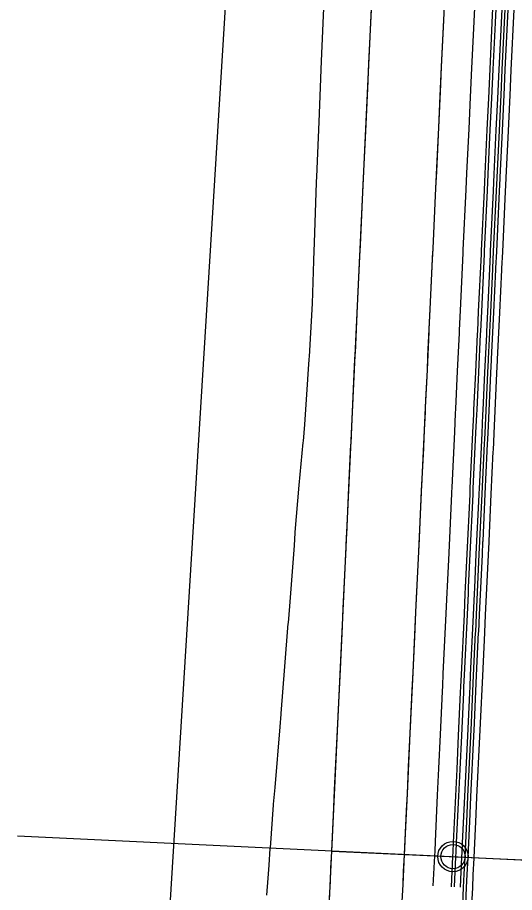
# Model space of a CAD drawing. Extents: x -70 to 701944, y -4 to 666871.
# Drawn here: x 668153.1 to 668235, y 654340.7 to 654485 of the extents above; entities that cross this region are included whole.
import ezdxf

# ---------------------------------------------------------------- set-up
doc = ezdxf.new("R2010")
doc.units = 0
for name, color, linetype in [('R_Detour', 7, 'Continuous'), ('R_No Plot', 7, 'Continuous'), ('R_Proposed Const Limits', 7, 'Continuous'), ('R_Proposed Road', 7, 'Continuous'), ('R_ROW', 7, 'Continuous'), ('R_Water', 7, 'Continuous'), ('T_Indications', 7, 'Continuous')]:
    doc.layers.add(name, color=color, linetype=linetype)

msp = doc.modelspace()

# ---------------------------------------------------------------- linework, layer by layer
at = {"layer": 'R_Detour'}
msp.add_line((668153.06, 654350), (668259.34, 654344.98), dxfattribs=at)
at = {"layer": 'R_No Plot'}
for points in [[(668214.33, 654547.33), (668268.77, 654544.76), (668259.34, 654344.98), (668204.89, 654347.47)], [(668204.9, 654347.55), (668259.34, 654344.98), (668259.3, 654340.24), (668262.4, 654224.99), (668199.63, 654225.81), (668201.89, 654283.75)]]:
    msp.add_lwpolyline(points, close=True, dxfattribs=at)
msp.add_circle((668224.88, 654346.61), 2.5, dxfattribs=at)
at = {"layer": 'R_Proposed Const Limits'}
msp.add_lwpolyline([(668194.21, 654340.25), (668194.41, 654343.04), (668194.56, 654345.21), (668194.76, 654347.95), (668194.77, 654348.03), (668195.31, 654355.13), (668195.31, 654355.23), (668195.54, 654358), (668196.37, 654367.98), (668196.54, 654370.08), (668196.55, 654370.18), (668197.15, 654377.95), (668197.73, 654385.03), (668197.74, 654385.15), (668197.97, 654387.92), (668198.74, 654397.9), (668198.88, 654399.98), (668198.88, 654400.12), (668199.52, 654407.87), (668200.19, 654414.92), (668200.21, 654415.1), (668200.43, 654417.84), (668200.77, 654422.83), (668201.11, 654427.82), (668201.25, 654429.88), (668201.26, 654430.07), (668201.71, 654437.8), (668201.95, 654444.86), (668201.96, 654445.05), (668202.05, 654447.8), (668202.4, 654457.79), (668202.48, 654459.89), (668202.49, 654460.01), (668202.84, 654467.78), (668203.09, 654474.87), (668203.09, 654475.01), (668203.19, 654477.78), (668203.65, 654487.77)], dxfattribs=at)
at = {"layer": 'R_Proposed Road'}
for points in [[(668204.53, 654339.76), (668204.66, 654342.56), (668204.76, 654344.72), (668204.89, 654347.47), (668204.9, 654347.55), (668205.23, 654354.66), (668205.24, 654354.76), (668205.37, 654357.54), (668205.84, 654367.53), (668205.94, 654369.64), (668205.95, 654369.74), (668206.31, 654377.52), (668206.65, 654384.61), (668206.65, 654384.73), (668206.78, 654387.51), (668207.26, 654397.5), (668207.35, 654399.58), (668207.36, 654399.72), (668207.73, 654407.48), (668208.06, 654414.55), (668208.07, 654414.72), (668208.2, 654417.47), (668208.43, 654422.47), (668208.67, 654427.46), (668208.77, 654429.53), (668208.78, 654429.71), (668209.14, 654437.45), (668209.47, 654444.51), (668209.48, 654444.7), (668209.61, 654447.44), (668210.08, 654457.43), (668210.18, 654459.52), (668210.19, 654459.65), (668210.56, 654467.42), (668210.89, 654474.5), (668210.9, 654474.64), (668211.03, 654477.41), (668211.5, 654487.4)], [(668216.52, 654339.2), (668216.65, 654341.99), (668216.75, 654344.16), (668216.88, 654346.9), (668216.89, 654346.99), (668217.22, 654354.09), (668217.23, 654354.19), (668217.36, 654356.97), (668217.83, 654366.96), (668217.93, 654369.07), (668217.93, 654369.17), (668218.3, 654376.95), (668218.63, 654384.05), (668218.64, 654384.17), (668218.77, 654386.94), (668219.24, 654396.93), (668219.34, 654399.02), (668219.35, 654399.16), (668219.71, 654406.92), (668220.05, 654413.98), (668220.06, 654414.16), (668220.19, 654416.91), (668220.42, 654421.9), (668220.66, 654426.9), (668220.75, 654428.96), (668220.76, 654429.15), (668221.13, 654436.89), (668221.46, 654443.94), (668221.47, 654444.13), (668221.6, 654446.87), (668222.07, 654456.86), (668222.17, 654458.96), (668222.18, 654459.08), (668222.54, 654466.85), (668222.88, 654473.94), (668222.88, 654474.07), (668223.01, 654476.84), (668223.49, 654486.83)], [(668226.51, 654338.73), (668226.64, 654341.52), (668226.74, 654343.69), (668226.87, 654346.43), (668226.87, 654346.51), (668227.21, 654353.62), (668227.21, 654353.72), (668227.35, 654356.5), (668227.82, 654366.49), (668227.92, 654368.6), (668227.92, 654368.7), (668228.29, 654376.48), (668228.62, 654383.58), (668228.63, 654383.69), (668228.76, 654386.47), (668229.23, 654396.46), (668229.33, 654398.55), (668229.34, 654398.69), (668229.7, 654406.45), (668230.04, 654413.51), (668230.04, 654413.69), (668230.17, 654416.44), (668230.41, 654421.43), (668230.65, 654426.42), (668230.74, 654428.49), (668230.75, 654428.67), (668231.12, 654436.41), (668231.45, 654443.47), (668231.46, 654443.66), (668231.59, 654446.4), (668232.06, 654456.39), (668232.16, 654458.49), (668232.16, 654458.61), (668232.53, 654466.38), (668232.87, 654473.47), (668232.87, 654473.6), (668233, 654476.37), (668233.47, 654486.36)], [(668227.01, 654338.7), (668227.14, 654341.5), (668227.24, 654343.66), (668227.37, 654346.41), (668227.37, 654346.49), (668227.71, 654353.6), (668227.71, 654353.7), (668227.84, 654356.48), (668228.32, 654366.47), (668228.42, 654368.58), (668228.42, 654368.68), (668228.79, 654376.46), (668229.12, 654383.55), (668229.13, 654383.67), (668229.26, 654386.45), (668229.73, 654396.43), (668229.83, 654398.52), (668229.84, 654398.66), (668230.2, 654406.42), (668230.54, 654413.49), (668230.54, 654413.66), (668230.67, 654416.41), (668230.91, 654421.41), (668231.15, 654426.4), (668231.24, 654428.47), (668231.25, 654428.65), (668231.62, 654436.39), (668231.95, 654443.45), (668231.96, 654443.64), (668232.09, 654446.38), (668232.56, 654456.37), (668232.66, 654458.46), (668232.66, 654458.59), (668233.03, 654466.36), (668233.37, 654473.44), (668233.37, 654473.58), (668233.5, 654476.35), (668233.97, 654486.33)], [(668228, 654338.66), (668228.14, 654341.45), (668228.24, 654343.62), (668228.37, 654346.36), (668228.37, 654346.44), (668228.71, 654353.55), (668228.71, 654353.65), (668228.84, 654356.43), (668229.32, 654366.42), (668229.41, 654368.53), (668229.42, 654368.63), (668229.79, 654376.41), (668230.12, 654383.5), (668230.13, 654383.62), (668230.26, 654386.4), (668230.73, 654396.39), (668230.83, 654398.48), (668230.83, 654398.62), (668231.2, 654406.38), (668231.53, 654413.44), (668231.54, 654413.62), (668231.67, 654416.37), (668231.91, 654421.36), (668232.14, 654426.35), (668232.24, 654428.42), (668232.25, 654428.6), (668232.62, 654436.34), (668232.95, 654443.4), (668232.96, 654443.59), (668233.09, 654446.33), (668233.56, 654456.32), (668233.66, 654458.42), (668233.66, 654458.54), (668234.03, 654466.31), (668234.36, 654473.39), (668234.37, 654473.53), (668234.5, 654476.3), (668234.97, 654486.29)]]:
    msp.add_lwpolyline(points, dxfattribs=at)
at = {"layer": 'R_ROW'}
msp.add_lwpolyline([(668327.66, 653586.02), (668340.87, 653592.64), (668322.47, 653689.42), (668277.13, 653821.63), (668258.71, 653853.34), (668224.55, 653854.19), (668177.85, 653978.14), (668204.74, 653982.28), (668180.35, 654097), (668169.32, 654193.98), (668198.41, 654666.21), (668182.92, 654741.02), (668186.49, 654858.99), (668209, 654933.01), (668212.48, 655027.95)], dxfattribs=at)
at = {"layer": 'R_Water'}
msp.add_circle((668224.88, 654346.61), 2, dxfattribs=at)
at = {"layer": 'T_Indications'}
for points in [[(668216.65, 654341.99), (668216.88, 654346.99), (668216.92, 654347.75), (668216.99, 654349.3), (668217.36, 654356.97), (668217.56, 654361.39), (668217.83, 654366.96), (668218.16, 654374.06), (668218.21, 654375.03), (668218.3, 654376.95), (668218.77, 654386.94), (668218.93, 654390.39), (668218.98, 654391.37), (668219.24, 654396.93), (668219.7, 654406.72), (668219.71, 654406.92), (668219.75, 654407.71), (668220.18, 654416.91), (668220.33, 654419.93), (668220.36, 654420.68), (668220.66, 654426.9), (668220.95, 654433.15), (668220.97, 654433.64), (668221.13, 654436.89), (668221.57, 654446.36), (668221.59, 654446.61), (668221.6, 654446.87), (668222.07, 654456.86), (668222.2, 654459.57), (668222.2, 654459.57), (668222.54, 654466.85), (668222.79, 654472.07), (668223.01, 654476.84), (668223.37, 654484.5), (668223.38, 654484.56), (668223.48, 654486.83)], [(668221.64, 654341.76), (668221.88, 654346.75), (668221.92, 654347.51), (668221.99, 654349.07), (668222.35, 654356.74), (668222.56, 654361.15), (668222.82, 654366.73), (668223.16, 654373.82), (668223.2, 654374.79), (668223.29, 654376.72), (668223.76, 654386.71), (668223.93, 654390.15), (668223.97, 654391.13), (668224.24, 654396.69), (668224.7, 654406.48), (668224.71, 654406.68), (668224.75, 654407.48), (668225.18, 654416.67), (668225.32, 654419.7), (668225.36, 654420.44), (668225.65, 654426.66), (668225.95, 654432.91), (668225.97, 654433.41), (668226.12, 654436.65), (668226.57, 654446.13), (668226.58, 654446.37), (668226.59, 654446.64), (668227.06, 654456.63), (668227.19, 654459.34), (668227.19, 654459.34), (668227.54, 654466.62), (668227.78, 654471.83), (668228.01, 654476.61), (668228.37, 654484.26), (668228.37, 654484.32), (668228.48, 654486.59)], [(668224.64, 654341.61), (668224.88, 654346.61), (668224.91, 654347.37), (668224.99, 654348.93), (668225.35, 654356.6), (668225.56, 654361.01), (668225.82, 654366.59), (668226.15, 654373.68), (668226.2, 654374.65), (668226.29, 654376.57), (668226.76, 654386.56), (668226.92, 654390.01), (668226.97, 654390.99), (668227.23, 654396.55), (668227.7, 654406.34), (668227.7, 654406.54), (668227.74, 654407.34), (668228.18, 654416.53), (668228.32, 654419.56), (668228.35, 654420.3), (668228.65, 654426.52), (668228.94, 654432.77), (668228.97, 654433.27), (668229.12, 654436.51), (668229.57, 654445.98), (668229.58, 654446.23), (668229.59, 654446.5), (668230.06, 654456.49), (668230.19, 654459.2), (668230.19, 654459.2), (668230.53, 654466.47), (668230.78, 654471.69), (668231, 654476.46), (668231.37, 654484.12), (668231.37, 654484.18), (668231.48, 654486.45)], [(668225.14, 654341.59), (668225.38, 654346.58), (668225.41, 654347.35), (668225.48, 654348.9), (668225.85, 654356.57), (668226.06, 654360.99), (668226.32, 654366.56), (668226.65, 654373.66), (668226.7, 654374.62), (668226.79, 654376.55), (668227.26, 654386.54), (668227.42, 654389.99), (668227.47, 654390.97), (668227.73, 654396.53), (668228.19, 654406.32), (668228.2, 654406.52), (668228.24, 654407.31), (668228.68, 654416.51), (668228.82, 654419.53), (668228.85, 654420.28), (668229.15, 654426.5), (668229.44, 654432.75), (668229.47, 654433.24), (668229.62, 654436.48), (668230.07, 654445.96), (668230.08, 654446.21), (668230.09, 654446.47), (668230.56, 654456.46), (668230.69, 654459.17), (668230.69, 654459.17), (668231.03, 654466.45), (668231.28, 654471.67), (668231.5, 654476.44), (668231.87, 654484.1), (668231.87, 654484.16), (668231.98, 654486.43)], [(668226.14, 654341.54), (668226.37, 654346.54), (668226.41, 654347.3), (668226.48, 654348.86), (668226.85, 654356.53), (668227.05, 654360.94), (668227.32, 654366.52), (668227.65, 654373.61), (668227.7, 654374.58), (668227.79, 654376.5), (668228.26, 654386.49), (668228.42, 654389.94), (668228.47, 654390.92), (668228.73, 654396.48), (668229.19, 654406.27), (668229.2, 654406.47), (668229.24, 654407.27), (668229.67, 654416.46), (668229.82, 654419.49), (668229.85, 654420.23), (668230.15, 654426.45), (668230.44, 654432.7), (668230.46, 654433.2), (668230.62, 654436.44), (668231.06, 654445.91), (668231.08, 654446.16), (668231.09, 654446.43), (668231.56, 654456.42), (668231.69, 654459.13), (668231.69, 654459.13), (668232.03, 654466.4), (668232.28, 654471.62), (668232.5, 654476.39), (668232.86, 654484.05), (668232.87, 654484.11), (668232.97, 654486.38)]]:
    msp.add_lwpolyline(points, dxfattribs=at)

doc.saveas('drawing.dxf')
